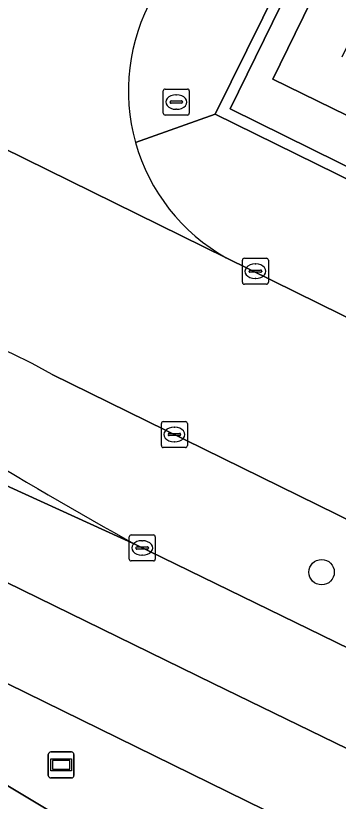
# Model space of a CAD drawing. Extents: x 160102 to 160934, y 382045 to 382923.
# Drawn here: x 160245.79 to 160258.19, y 382098.59 to 382128.84 of the extents above; entities that cross this region are included whole.
import ezdxf

# ---------------------------------------------------------------- set-up
doc = ezdxf.new("R2010")
doc.units = 0
for name, color, linetype in [('IMGEO_Berm_groen', 7, 'Continuous'), ('IMGEO_Berm_open', 7, 'Continuous'), ('IMGEO_Boom', 7, 'Continuous'), ('IMGEO_Brandkraan', 7, 'Continuous'), ('IMGEO_Kolk', 7, 'Continuous'), ('IMGEO_Muur', 7, 'Continuous'), ('IMGEO_Reclamebord', 7, 'Continuous'), ('IMGEO_Rijbaan_lokaal_open', 7, 'Continuous'), ('IMGEO_Rijbaan_regionaal_gesloten', 7, 'Continuous'), ('IMGEO_Voetpad_open', 7, 'Continuous')]:
    doc.layers.add(name, color=color, linetype=linetype)

msp = doc.modelspace()

# ---------------------------------------------------------------- linework, layer by layer
at = {"layer": 'IMGEO_Berm_groen'}
for points in [[(160291.729, 382093.108), (160247.191, 382115.026)], [(160250.421, 382108.458), (160258.08, 382104.727), (160285.583, 382091.25)]]:
    msp.add_lwpolyline(points, dxfattribs=at)
for centre, radius, start, end in [((160236.482, 382096.152), 21.7, 60.429, 84.9393), ((160346.932, 382281.131), 197.814, 236.29358, 240.79802)]:
    msp.add_arc(centre, radius, start, end, dxfattribs=at)
at = {"layer": 'IMGEO_Berm_open'}
for points in [[(160280.786, 382085.765), (160194.625, 382128.107)], [(160238.697, 382103.249), (160249.034, 382097.051)]]:
    msp.add_lwpolyline(points, dxfattribs=at)
at = {"layer": 'IMGEO_Boom'}
msp.add_circle((160257.553, 382107.411), 0.489, dxfattribs=at)
at = {"layer": 'IMGEO_Brandkraan'}
for p, q in [((160251.466, 382125.085), (160251.466, 382125.937)), ((160251.541, 382126.011), (160252.393, 382126.011)), ((160252.467, 382125.937), (160252.467, 382125.085)), ((160251.725, 382125.505), (160251.725, 382125.517)), ((160251.768, 382125.554), (160252.166, 382125.554)), ((160251.954, 382125.791), (160251.979, 382125.791)), ((160252.209, 382125.517), (160252.209, 382125.505)), ((160252.163, 382125.468), (160251.765, 382125.468)), ((160251.977, 382125.231), (160251.952, 382125.231)), ((160252.393, 382125.011), (160251.541, 382125.011))]:
    msp.add_line(p, q, dxfattribs=at)
for points in [[(160251.466, 382125.085), (160251.466, 382125.937)], [(160251.541, 382126.011), (160252.393, 382126.011)], [(160252.467, 382125.937), (160252.467, 382125.085)], [(160252.393, 382125.011), (160251.541, 382125.011)]]:
    msp.add_lwpolyline(points, dxfattribs=at)
for centre, radius, start, end in [((160251.543, 382125.935), 0.0765, 91.552, 178.448), ((160251.543, 382125.935), 0.0765, 91.552, 178.448), ((160252.391, 382125.935), 0.0765, 1.552, 88.448), ((160252.391, 382125.935), 0.0765, 1.552, 88.448), ((160251.765, 382125.514), 0.0403, 85.8775, 175.7526), ((160251.762, 382125.504), 0.0366, 178.938, 274.7102), ((160252.166, 382125.511), 0.043, 264.8664, 352.4533), ((160252.17, 382125.516), 0.0386, 1.7309, 96.639), ((160251.543, 382125.087), 0.0765, 181.552, 268.448), ((160251.543, 382125.087), 0.0765, 181.552, 268.448), ((160252.391, 382125.087), 0.0765, 271.552, 358.448), ((160252.391, 382125.087), 0.0765, 271.552, 358.448)]:
    msp.add_arc(centre, radius, start, end, dxfattribs=at)
for centre, major_axis, ratio, start_param, end_param in [((160251.953, 382125.511), (-0.387, 0.002), 0.722429, 4.712389, 7.853982), ((160251.978, 382125.511), (-0.39, 0.002), 0.717154, 1.570796, 4.712389)]:
    msp.add_ellipse(centre, major_axis=major_axis, ratio=ratio, start_param=start_param, end_param=end_param, dxfattribs=at)
at = {"layer": 'IMGEO_Kolk'}
for p, q in [((160254.583, 382119.498), (160255.435, 382119.498)), ((160254.508, 382118.572), (160254.508, 382119.424)), ((160254.996, 382119.278), (160255.021, 382119.278)), ((160255.509, 382119.424), (160255.509, 382118.572)), ((160254.767, 382118.992), (160254.767, 382119.004)), ((160255.205, 382118.955), (160254.807, 382118.955)), ((160254.81, 382119.041), (160255.208, 382119.041)), ((160255.251, 382119.004), (160255.251, 382118.992)), ((160255.019, 382118.718), (160254.994, 382118.718)), ((160255.435, 382118.498), (160254.583, 382118.498)), ((160251.393, 382112.285), (160251.393, 382113.137)), ((160251.468, 382113.211), (160252.32, 382113.211)), ((160252.394, 382113.137), (160252.394, 382112.285)), ((160251.881, 382112.991), (160251.906, 382112.991)), ((160251.652, 382112.705), (160251.652, 382112.717)), ((160252.09, 382112.668), (160251.692, 382112.668)), ((160251.695, 382112.754), (160252.093, 382112.754)), ((160252.136, 382112.717), (160252.136, 382112.705)), ((160252.32, 382112.211), (160251.468, 382112.211)), ((160251.904, 382112.431), (160251.879, 382112.431)), ((160250.157, 382107.917), (160250.157, 382108.769)), ((160250.232, 382108.843), (160251.084, 382108.843)), ((160250.645, 382108.623), (160250.67, 382108.623)), ((160251.158, 382108.769), (160251.158, 382107.917)), ((160250.416, 382108.337), (160250.416, 382108.349)), ((160250.854, 382108.3), (160250.456, 382108.3)), ((160250.459, 382108.386), (160250.857, 382108.386)), ((160250.9, 382108.349), (160250.9, 382108.337)), ((160250.668, 382108.063), (160250.643, 382108.063)), ((160251.084, 382107.843), (160250.232, 382107.843))]:
    msp.add_line(p, q, dxfattribs=at)
for points in [[(160254.583, 382119.498), (160255.435, 382119.498)], [(160254.508, 382118.572), (160254.508, 382119.424)], [(160255.509, 382119.424), (160255.509, 382118.572)], [(160255.435, 382118.498), (160254.583, 382118.498)], [(160251.393, 382112.285), (160251.393, 382113.137)], [(160251.468, 382113.211), (160252.32, 382113.211)], [(160252.394, 382113.137), (160252.394, 382112.285)], [(160252.32, 382112.211), (160251.468, 382112.211)], [(160250.157, 382107.917), (160250.157, 382108.769)], [(160250.232, 382108.843), (160251.084, 382108.843)], [(160251.158, 382108.769), (160251.158, 382107.917)], [(160251.084, 382107.843), (160250.232, 382107.843)]]:
    msp.add_lwpolyline(points, dxfattribs=at)
for centre, radius, start, end in [((160254.585, 382119.422), 0.0765, 91.552, 178.448), ((160254.585, 382119.422), 0.0765, 91.552, 178.448), ((160255.433, 382119.422), 0.0765, 1.552, 88.448), ((160255.433, 382119.422), 0.0765, 1.552, 88.448), ((160254.807, 382119.001), 0.0403, 85.8775, 175.7526), ((160254.804, 382118.991), 0.0366, 178.938, 274.7102), ((160255.208, 382118.998), 0.043, 264.8664, 352.4533), ((160255.212, 382119.003), 0.0386, 1.7309, 96.639), ((160254.585, 382118.574), 0.0765, 181.552, 268.448), ((160254.585, 382118.574), 0.0765, 181.552, 268.448), ((160255.433, 382118.574), 0.0765, 271.552, 358.448), ((160255.433, 382118.574), 0.0765, 271.552, 358.448), ((160251.47, 382113.135), 0.0765, 91.552, 178.448), ((160251.47, 382113.135), 0.0765, 91.552, 178.448), ((160252.318, 382113.135), 0.0765, 1.552, 88.448), ((160252.318, 382113.135), 0.0765, 1.552, 88.448), ((160251.692, 382112.714), 0.0403, 85.8775, 175.7526), ((160251.689, 382112.704), 0.0366, 178.938, 274.7102), ((160252.093, 382112.711), 0.043, 264.8664, 352.4533), ((160252.097, 382112.716), 0.0386, 1.7309, 96.639), ((160251.47, 382112.287), 0.0765, 181.552, 268.448), ((160251.47, 382112.287), 0.0765, 181.552, 268.448), ((160252.318, 382112.287), 0.0765, 271.552, 358.448), ((160252.318, 382112.287), 0.0765, 271.552, 358.448), ((160250.234, 382108.767), 0.0765, 91.552, 178.448), ((160250.234, 382108.767), 0.0765, 91.552, 178.448), ((160251.082, 382108.767), 0.0765, 1.552, 88.448), ((160251.082, 382108.767), 0.0765, 1.552, 88.448), ((160250.456, 382108.346), 0.0403, 85.8775, 175.7526), ((160250.453, 382108.336), 0.0366, 178.938, 274.7102), ((160250.857, 382108.343), 0.043, 264.8664, 352.4533), ((160250.861, 382108.348), 0.0386, 1.7309, 96.639), ((160250.234, 382107.919), 0.0765, 181.552, 268.448), ((160250.234, 382107.919), 0.0765, 181.552, 268.448), ((160251.082, 382107.919), 0.0765, 271.552, 358.448), ((160251.082, 382107.919), 0.0765, 271.552, 358.448)]:
    msp.add_arc(centre, radius, start, end, dxfattribs=at)
for centre, major_axis, ratio, start_param, end_param in [((160254.995, 382118.998), (-0.387, 0.002), 0.722429, 4.712389, 7.853982), ((160255.02, 382118.998), (-0.39, 0.002), 0.717154, 1.570796, 4.712389), ((160251.88, 382112.711), (-0.387, 0.002), 0.722429, 4.712389, 7.853982), ((160251.905, 382112.711), (-0.39, 0.002), 0.717154, 1.570796, 4.712389), ((160250.644, 382108.343), (-0.387, 0.002), 0.722429, 4.712389, 7.853982), ((160250.669, 382108.343), (-0.39, 0.002), 0.717154, 1.570796, 4.712389)]:
    msp.add_ellipse(centre, major_axis=major_axis, ratio=ratio, start_param=start_param, end_param=end_param, dxfattribs=at)
at = {"layer": 'IMGEO_Muur'}
msp.add_lwpolyline([(160262.798, 382143.225), (160262.505, 382143.388), (160255.291, 382128.754), (160253.46, 382125.04), (160286.898, 382108.581), (160293.972, 382105.096), (160300.776, 382101.747), (160300.926, 382102.053), (160254.043, 382125.248), (160255.662, 382128.572)], close=True, dxfattribs=at)
at = {"layer": 'IMGEO_Reclamebord'}
for p, q in [((160247.044, 382099.588), (160247.044, 382100.388)), ((160247.044, 382100.388), (160247.044, 382099.588)), ((160247.144, 382100.488), (160247.934, 382100.488)), ((160247.934, 382100.488), (160247.144, 382100.488)), ((160248.034, 382100.388), (160248.034, 382099.588)), ((160248.034, 382099.588), (160248.034, 382100.388)), ((160247.934, 382099.488), (160247.144, 382099.488)), ((160247.144, 382099.488), (160247.934, 382099.488))]:
    msp.add_line(p, q, dxfattribs=at)
for points in [[(160247.145, 382100.22), (160247.933, 382100.22), (160247.933, 382099.756), (160247.145, 382099.756), (160247.145, 382100.22)], [(160247.21, 382100.155), (160247.21, 382099.821), (160247.868, 382099.821), (160247.868, 382100.155), (160247.21, 382100.155)]]:
    msp.add_lwpolyline(points, dxfattribs=at)
for centre, start, end in [((160247.144, 382100.388), 90, 180), ((160247.144, 382100.388), 90, 180), ((160247.934, 382100.388), 0, 90), ((160247.934, 382100.388), 360, 90), ((160247.144, 382099.588), 180, 270), ((160247.144, 382099.588), 180, 270), ((160247.934, 382099.588), 270, 0), ((160247.934, 382099.588), 270, 0)]:
    msp.add_arc(centre, 0.1, start, end, dxfattribs=at)
at = {"layer": 'IMGEO_Rijbaan_lokaal_open'}
for points in [[(160272.552, 382110.296), (160253.884, 382119.517), (160238.393, 382127.149), (160238.271, 382127.238), (160238.14, 382127.302)], [(160238.271, 382127.238), (160238.393, 382127.149), (160253.884, 382119.517)], [(160247.191, 382115.026), (160291.729, 382093.108)]]:
    msp.add_lwpolyline(points, dxfattribs=at)
for centre, radius, start, end in [((160257.507, 382125.948), 7.383, 150.6851, 195.6439), ((160257.499, 382125.946), 7.376, 195.6426, 240.6468), ((160236.482, 382096.152), 21.7, 60.429, 84.9393)]:
    msp.add_arc(centre, radius, start, end, dxfattribs=at)
at = {"layer": 'IMGEO_Rijbaan_regionaal_gesloten'}
for points in [[(160163.175, 382160.176), (160161.221, 382156.917), (160166.922, 382150.828), (160171.292, 382146.612), (160176.677, 382142.396), (160181.593, 382138.961), (160189.553, 382134.512), (160192.831, 382132.912), (160196.108, 382131.311), (160203.209, 382127.72), (160253.387, 382103.128), (160266.927, 382096.532), (160280.466, 382089.935), (160289.987, 382085.485), (160299.508, 382081.035), (160308.912, 382076.819), (160318.315, 382072.603), (160326.015, 382069.145), (160327.372, 382072.361), (160324.208, 382073.76), (160304.76, 382082.44), (160301.625, 382083.86), (160300.529, 382084.344)], [(160300.525, 382076.621), (160301.761, 382076.085), (160324.64, 382065.885), (160326.015, 382069.145), (160318.315, 382072.603), (160308.912, 382076.819), (160299.508, 382081.035), (160289.987, 382085.485), (160280.466, 382089.935), (160266.927, 382096.532), (160253.387, 382103.128), (160203.209, 382127.72), (160196.108, 382131.311), (160192.831, 382132.912), (160189.553, 382134.512), (160181.593, 382138.961), (160176.677, 382142.396), (160171.292, 382146.612), (160166.922, 382150.828), (160161.221, 382156.917)], [(160285.583, 382091.25), (160258.08, 382104.727), (160250.421, 382108.458), (160243.784, 382111.497), (160241.957, 382112.334), (160236.323, 382115.096), (160230.946, 382117.799), (160227.497, 382119.534), (160221.681, 382122.338), (160217.899, 382124.163), (160214.287, 382125.983), (160208.797, 382128.622), (160205.122, 382130.482), (160199.56, 382133.296), (160195.873, 382135.052), (160190.485, 382137.796)], [(160190.485, 382137.796), (160195.873, 382135.052), (160199.56, 382133.296), (160205.122, 382130.482), (160208.797, 382128.622), (160214.287, 382125.983), (160217.899, 382124.163), (160221.681, 382122.338), (160227.497, 382119.534), (160230.946, 382117.799), (160236.323, 382115.096), (160241.957, 382112.334), (160243.784, 382111.497), (160250.421, 382108.458)], [(160186.624, 382132.03), (160190.605, 382130.084), (160194.625, 382128.107), (160280.786, 382085.765)], [(160249.034, 382097.051), (160238.697, 382103.249)]]:
    msp.add_lwpolyline(points, dxfattribs=at)
msp.add_arc((160346.932, 382281.131), 197.814, 236.29358, 240.79802, dxfattribs=at)
at = {"layer": 'IMGEO_Voetpad_open'}
for points in [[(160250.397, 382123.957), (160253.46, 382125.04), (160255.291, 382128.754), (160262.505, 382143.388), (160262.798, 382143.225), (160265.522, 382141.924), (160265.572, 382142.026), (160266.422, 382143.705), (160268.863, 382148.514), (160271.237, 382153.191), (160273.611, 382157.868), (160276.053, 382162.678), (160276.565, 382163.685), (160279.039, 382168.516), (160281.494, 382173.309), (160283.886, 382177.981), (160286.127, 382182.356), (160286.258, 382182.612), (160288.734, 382187.447), (160289.789, 382189.653)], [(160258.345, 382127.256), (160265.325, 382141.522), (160263.511, 382142.409), (160256.532, 382128.146), (160255.673, 382126.391), (160301.823, 382103.81), (160302.599, 382105.313), (160303.497, 382107.063), (160297.782, 382109.859)], [(160286.898, 382108.581), (160253.46, 382125.04), (160250.397, 382123.957)], [(160253.884, 382119.517), (160272.552, 382110.296), (160291.986, 382100.904), (160295.872, 382099.054), (160327.415, 382084.749), (160331.361, 382083.082), (160332.274, 382082.684), (160335.023, 382081.465)]]:
    msp.add_lwpolyline(points, dxfattribs=at)
msp.add_lwpolyline([(160254.043, 382125.248), (160300.926, 382102.053), (160301.823, 382103.81), (160255.673, 382126.391), (160256.532, 382128.146), (160263.511, 382142.409), (160265.325, 382141.522), (160265.522, 382141.924), (160262.798, 382143.225), (160255.662, 382128.572)], close=True, dxfattribs=at)
for centre, radius, start, end in [((160257.507, 382125.948), 7.383, 150.6851, 195.6439), ((160257.499, 382125.946), 7.376, 195.6426, 240.6468)]:
    msp.add_arc(centre, radius, start, end, dxfattribs=at)

doc.saveas('drawing.dxf')
